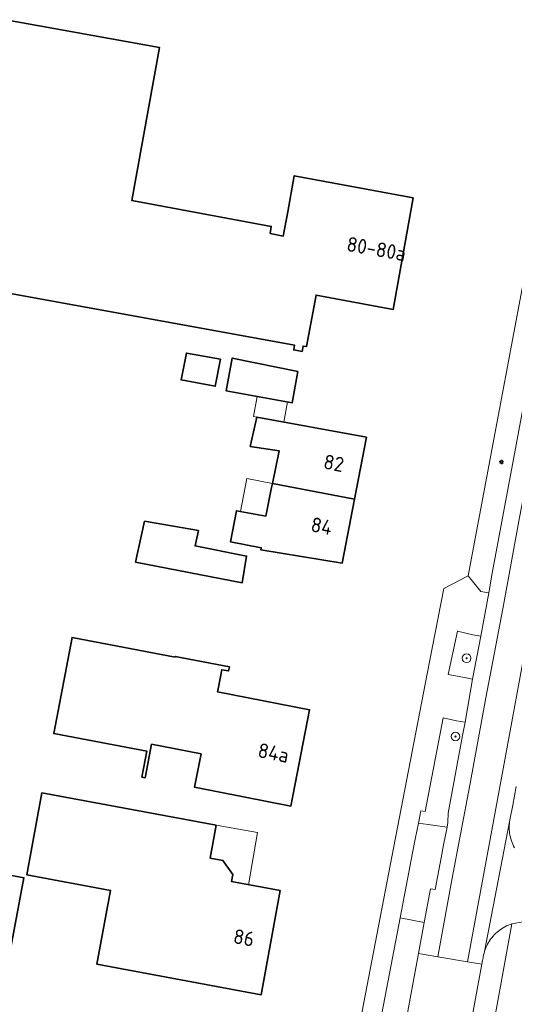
# Model space of a CAD drawing. Header units: metres. Extents: x 152610 to 160096, y 456114 to 462495.
# Tile 366 of 656: x 157618 to 157664, y 460088 to 460178. Entities that reach past the tile are written whole.
import ezdxf
from ezdxf.enums import TextEntityAlignment as Align

# ---------------------------------------------------------------- set-up
doc = ezdxf.new("R2010")
doc.units = ezdxf.units.M
doc.header["$LTSCALE"] = 0.5
doc.layers.get('0').update_dxf_attribs({"linetype": 'CONTINUOUS'})
for name, color, linetype, lineweight in [('B-PV-GR-BEPLANTING_CULTUUR_BODEMBEDEKKER-GV', 251, 'CONTINUOUS', 18), ('B-PV-GR-BOOM-S', 251, 'CONTINUOUS', 25), ('B-PV-IE-MEUBILAIR-S', 251, 'CONTINUOUS', 25), ('B-PV-OG-BEBOUWING-GV', 6, 'CONTINUOUS', 35), ('B-PV-OG-BEBOUWING-T18', 1, 'CONTINUOUS', 18), ('B-PV-OG-BEBOUWING_OVERBOUWING-GV', 251, 'CONTINUOUS', 18), ('B-PV-OG-TERREIN_BEGROEID-GV', 251, 'CONTINUOUS', 18), ('B-PV-VH-OPENVERHARDING_BETONSTRAATSTEEN-GV', 251, 'CONTINUOUS', 18), ('B-PV-VH-OPENVERHARDING_STRAATBAKSTEEN-GV', 251, 'CONTINUOUS', 18), ('B-PV-VH-OPENVERHARDING_TEGEL-GV', 251, 'CONTINUOUS', 18)]:
    doc.layers.add(name, color=color, linetype=linetype, lineweight=lineweight)
doc.styles.add('NLCS-ISO', font='NLCS-ISO.ttf')
doc.styles.add('NLCS-ISO-M750-T18', font='NLCS-ISO.ttf', dxfattribs={"height": 1.35})

# ---------------------------------------------------------------- blocks, each defined once
blk = doc.blocks.new('SIE-MEUBILAIR_PAAL_LICHTMAST-SO')
for points in [[(-0.62, 0), (-1, 0)], [(-0.71, 0.71), (-0.44, 0.44)], [(0, 1), (0, 0.62)], [(0.44, 0.44), (0.71, 0.71)], [(1, 0), (0.62, 0)], [(-0.71, -0.71), (-0.44, -0.44)], [(0, -0.62), (0, -1)], [(0.44, -0.44), (0.71, -0.71)]]:
    blk.add_lwpolyline(points)
blk.add_circle((0, 0), 0.5)
blk = doc.blocks.new('SGR-BOOM_GBKN-SO')
at = {"linetype": 'ByBlock', "lineweight": 18}
h = blk.add_hatch(color=0, dxfattribs=at)
h.dxf.hatch_style = 1
edge = h.paths.add_edge_path()
edge.add_arc((0, 0), 0.25, 0, 360)
at = {"color": 0, "linetype": 'ByBlock', "lineweight": 18}
for radius in [2, 0.25]:
    blk.add_circle((0, 0), radius, dxfattribs=at)
at = {"color": 0, "linetype": 'ByBlock', "lineweight": 18, "style": 'NLCS-ISO'}
blk.add_attdef('SOORT', (2.5, 0), '', height=1.5, dxfattribs=at)

msp = doc.modelspace()

# ---------------------------------------------------------------- linework, layer by layer
at = {"layer": 'B-PV-GR-BEPLANTING_CULTUUR_BODEMBEDEKKER-GV', "flags": 128}
msp.add_lwpolyline([(157663.771, 460071.666), (157667.019, 460089.133), (157665.703, 460089.422), (157666.769, 460094.959), (157665.313, 460095.207), (157664.31, 460095.283), (157663.321, 460095.101), (157660.402, 460079.105)], dxfattribs=at)
at = {"layer": 'B-PV-OG-BEBOUWING-GV', "flags": 128}
for points in [[(157642.696, 460160.519), (157642.287, 460158.307), (157641.09, 460158.527), (157641.183, 460159.191), (157628.353, 460161.586), (157630.903, 460175.627), (157616.763, 460178.188), (157612.433, 460153.872), (157643.33, 460148.276), (157643.252, 460147.844), (157644.024, 460147.705), (157644.113, 460148.195), (157644.417, 460148.139), (157645.302, 460152.877), (157652.389, 460151.553), (157654.239, 460161.812), (157643.301, 460163.852)], [(157636.501, 460146.977), (157633.381, 460147.545), (157632.88, 460145.089), (157636.025, 460144.496)], [(157643.628, 460145.849), (157637.6, 460147.088), (157637.029, 460144.094), (157643.119, 460142.98)], [(157649.941, 460139.811), (157639.842, 460141.671), (157639.256, 460138.977), (157641.899, 460138.566), (157641.285, 460135.567), (157648.838, 460134.112)], [(157648.838, 460134.112), (157641.285, 460135.567), (157641.206, 460135.183), (157640.67, 460132.564), (157637.994, 460133.064), (157637.445, 460130.196), (157640.26, 460129.659), (157640.212, 460129.471), (157647.703, 460128.247)], [(157634.479, 460131.251), (157629.531, 460132.101), (157628.68, 460128.341), (157638.516, 460126.44), (157638.917, 460128.895), (157634.168, 460129.822)], [(157632.332, 460119.594), (157622.86, 460121.42), (157621.18, 460112.58), (157629.75, 460110.95), (157629.28, 460108.58), (157629.57, 460108.52), (157630.18, 460111.6), (157634.73, 460110.71), (157634.13, 460107.65), (157642.98, 460105.91), (157644.701, 460114.764), (157636.239, 460116.409), (157636.293, 460116.706), (157636.625, 460118.454), (157637.263, 460118.333), (157637.338, 460118.726), (157632.347, 460119.673)], [(157636.128, 460104.161), (157620.081, 460107.134), (157618.686, 460099.602), (157626.404, 460098.172), (157625.146, 460091.378), (157640.239, 460088.582), (157642.011, 460098.149), (157637.537, 460098.978), (157637.656, 460099.617), (157636.729, 460100.928), (157635.569, 460101.143)], [(157609.333, 460099.667), (157607.888, 460099.937), (157606.672, 460099.147), (157606.413, 460097.761), (157602.855, 460098.426), (157601.848, 460093.038), (157603.913, 460092.652), (157603.32, 460089.48), (157601.26, 460089.87), (157601.2, 460089.59), (157610.68, 460087.79), (157611.29, 460090.99), (157613.75, 460090.52), (157614.03, 460091.99), (157616.96, 460091.44), (157618.44, 460099.33), (157615.4, 460099.9), (157614.71, 460096.21), (157609.921, 460097.095), (157610.18, 460098.481)]]:
    msp.add_lwpolyline(points, close=True, dxfattribs=at)
at = {"layer": 'B-PV-OG-BEBOUWING_OVERBOUWING-GV', "flags": 128}
for points in [[(157642.66, 460143.064), (157639.896, 460143.57), (157639.563, 460141.721), (157639.842, 460141.671), (157642.326, 460141.213)], [(157641.285, 460135.567), (157638.94, 460136.015), (157638.363, 460132.995), (157640.67, 460132.564), (157641.206, 460135.183)], [(157639.93, 460103.489), (157636.128, 460104.161), (157635.569, 460101.143), (157636.729, 460100.928), (157637.656, 460099.617), (157637.537, 460098.978), (157639.082, 460098.692)]]:
    msp.add_lwpolyline(points, close=True, dxfattribs=at)
at = {"layer": 'B-PV-OG-TERREIN_BEGROEID-GV', "flags": 128}
for points in [[(157659.716, 460121.665), (157658.3, 460121.987), (157657.458, 460118.008), (157658.958, 460117.732), (157659.696, 460117.596), (157660.454, 460121.528)], [(157658.218, 460113.751), (157656.983, 460114.013), (157655.351, 460105.413), (157654.93, 460105.494), (157654.71, 460104.342), (157657.348, 460103.988), (157657.429, 460104.415), (157657.457, 460105.27), (157658.757, 460112.411), (157659.003, 460113.643)]]:
    msp.add_lwpolyline(points, close=True, dxfattribs=at)
msp.add_lwpolyline([(157653.114, 460083.763), (157654.722, 460092.379), (157655.25, 460095.206), (157653.043, 460095.641), (157648.42, 460071.517)], dxfattribs=at)
at = {"layer": 'B-PV-VH-OPENVERHARDING_BETONSTRAATSTEEN-GV', "flags": 128}
for points in [[(157672.236, 460161.97), (157669.528, 460162.435), (157668.133, 460154.565), (157667.385, 460150.6), (157666.298, 460144.641), (157665.256, 460138.91), (157664.01, 460132.453), (157662.469, 460124.047), (157660.928, 460115.869), (157659.433, 460107.849), (157657.779, 460099.149), (157656.495, 460092.077), (157659.245, 460091.608), (157662.65, 460110.182), (157666.774, 460132.475), (157670.761, 460153.862), (157671.894, 460160.07)], [(157656.495, 460092.077), (157654.722, 460092.379), (157653.114, 460083.763), (157652.13, 460078.494), (157658.014, 460077.569), (157658.3, 460079.235), (157658.521, 460080.408), (157660.545, 460091.387), (157659.245, 460091.608)]]:
    msp.add_lwpolyline(points, close=True, dxfattribs=at)
msp.add_lwpolyline([(157663.546, 460102.088), (157663.465, 460102.244), (157663.391, 460102.405), (157663.325, 460102.568), (157663.266, 460102.734), (157663.214, 460102.903), (157663.17, 460103.073), (157663.135, 460103.246), (157663.106, 460103.42), (157663.086, 460103.595), (157663.074, 460103.771), (157663.07, 460103.948), (157663.073, 460104.124), (157663.085, 460104.3), (157663.105, 460104.475), (157660.755, 460092.404), (157660.805, 460092.573), (157660.862, 460092.74), (157660.926, 460092.904), (157660.998, 460093.065), (157661.078, 460093.223), (157661.164, 460093.377), (157661.257, 460093.527), (157661.357, 460093.672), (157661.463, 460093.813), (157661.576, 460093.949), (157661.695, 460094.079), (157661.819, 460094.204), (157661.949, 460094.323), (157662.084, 460094.437), (157662.225, 460094.544), (157662.37, 460094.644), (157662.519, 460094.738), (157662.672, 460094.825), (157662.83, 460094.905), (157662.99, 460094.978), (157663.154, 460095.043), (157663.321, 460095.101), (157664.31, 460095.283)], dxfattribs=at)
at = {"layer": 'B-PV-VH-OPENVERHARDING_STRAATBAKSTEEN-GV', "flags": 128}
msp.add_lwpolyline([(157657.348, 460103.988), (157654.71, 460104.342), (157654.43, 460102.881), (157654.186, 460101.607), (157653.043, 460095.641), (157655.25, 460095.206), (157655.832, 460098.325), (157656.258, 460098.246), (157656.809, 460101.148), (157657.037, 460102.35)], close=True, dxfattribs=at)
at = {"layer": 'B-PV-VH-OPENVERHARDING_TEGEL-GV', "flags": 128}
msp.add_lwpolyline([(157667.356, 460162.833), (157666.078, 460163.097), (157659.28, 460127.07), (157660.45, 460125.631), (157661.189, 460125.506), (157661.495, 460127.317), (157663.447, 460137.786), (157664.185, 460141.74), (157664.604, 460143.898), (157664.829, 460145.142), (157665.533, 460149.09), (157666.868, 460156.177), (157667.285, 460158.354), (157668.091, 460162.681)], close=True, dxfattribs=at)
for points in [[(157664.185, 460141.74), (157663.447, 460137.786), (157661.495, 460127.317), (157661.189, 460125.506), (157660.454, 460121.528), (157659.696, 460117.596), (157659.003, 460113.643), (157658.757, 460112.411), (157657.457, 460105.27), (157657.429, 460104.415), (157657.348, 460103.988), (157657.037, 460102.35), (157656.809, 460101.148), (157656.258, 460098.246), (157655.832, 460098.325), (157655.25, 460095.206), (157654.722, 460092.379), (157656.495, 460092.077), (157657.779, 460099.149), (157659.433, 460107.849), (157660.928, 460115.869), (157662.469, 460124.047), (157664.01, 460132.453)], [(157666.774, 460132.475), (157662.65, 460110.182), (157659.245, 460091.608), (157660.545, 460091.387), (157660.608, 460091.728), (157660.663, 460091.956), (157660.679, 460092.059), (157660.713, 460092.232), (157660.755, 460092.404), (157663.105, 460104.475), (157663.168, 460104.822), (157663.414, 460105.996), (157663.718, 460107.71)], [(157648.42, 460071.517), (157653.043, 460095.641), (157654.186, 460101.607), (157654.43, 460102.881), (157654.71, 460104.342), (157654.93, 460105.494), (157655.351, 460105.413), (157656.983, 460114.013), (157658.218, 460113.751), (157659.003, 460113.643), (157659.696, 460117.596), (157658.958, 460117.732), (157657.458, 460118.008), (157658.3, 460121.987), (157659.716, 460121.665), (157660.454, 460121.528), (157661.189, 460125.506), (157660.45, 460125.631), (157659.28, 460127.07), (157657.04, 460125.92), (157656.011, 460120.598), (157655.524, 460118.065), (157652.281, 460101.257), (157646.809, 460072.883)], [(157663.718, 460107.71), (157663.414, 460105.996), (157663.168, 460104.822), (157663.105, 460104.475), (157663.085, 460104.3), (157663.073, 460104.124), (157663.07, 460103.948), (157663.074, 460103.771), (157663.086, 460103.595), (157663.106, 460103.42), (157663.135, 460103.246), (157663.17, 460103.073), (157663.214, 460102.903), (157663.266, 460102.734), (157663.325, 460102.568), (157663.391, 460102.405), (157663.465, 460102.244), (157663.546, 460102.088)], [(157660.402, 460079.105), (157663.321, 460095.101), (157663.154, 460095.043), (157662.99, 460094.978), (157662.83, 460094.905), (157662.672, 460094.825), (157662.519, 460094.738), (157662.37, 460094.644), (157662.225, 460094.544), (157662.084, 460094.437), (157661.949, 460094.323), (157661.819, 460094.204), (157661.695, 460094.079), (157661.576, 460093.949), (157661.463, 460093.813), (157661.357, 460093.672), (157661.257, 460093.527), (157661.164, 460093.377), (157661.078, 460093.223), (157660.998, 460093.065), (157660.926, 460092.904), (157660.862, 460092.74), (157660.805, 460092.573), (157660.755, 460092.404), (157660.713, 460092.232), (157660.679, 460092.059), (157660.663, 460091.956), (157660.608, 460091.728), (157660.545, 460091.387), (157658.521, 460080.408)]]:
    msp.add_lwpolyline(points, dxfattribs=at)

# ---------------------------------------------------------------- block references
at = {"layer": 'B-PV-GR-BOOM-S', "xscale": 0.2, "yscale": 0.2, "zscale": 0.2}
for p in [(157659.151, 460119.502), (157658.125, 460112.314)]:
    msp.add_blockref('SGR-BOOM_GBKN-SO', p, dxfattribs=at)
at = {"layer": 'B-PV-IE-MEUBILAIR-S', "xscale": 0.2, "yscale": 0.2, "zscale": 0.2}
msp.add_blockref('SIE-MEUBILAIR_PAAL_LICHTMAST-SO', (157662.353, 460137.545), dxfattribs=at)

# ---------------------------------------------------------------- texts
at = {"layer": 'B-PV-OG-BEBOUWING-T18', "style": 'NLCS-ISO-M750-T18'}
for s, rotation, p in [('80-80a', 349.8, (157650.854, 460157.126)), ('82', 349.1, (157646.935, 460137.437)), ('84', 349.1, (157645.816, 460131.654)), ('84a', 349, (157641.386, 460110.814)), ('86', 349.5, (157638.667, 460093.821))]:
    msp.add_text(s, height=1.35, rotation=rotation, dxfattribs=at).set_placement(p, align=Align.MIDDLE)

doc.saveas('drawing.dxf')
